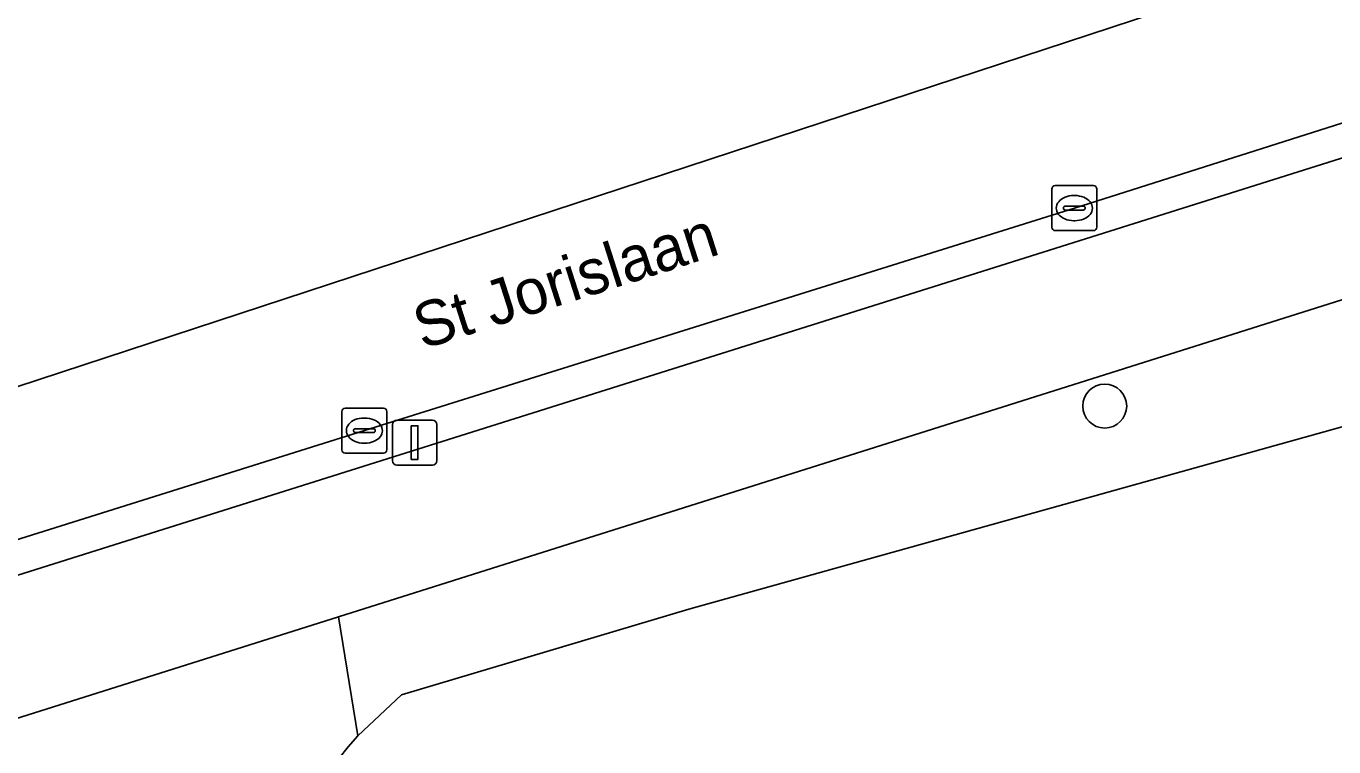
# Model space of a CAD drawing. Extents: x 161881 to 162523, y 381678 to 382381.
# Drawn here: x 161960.51 to 161989.59, y 382332.85 to 382348.87 of the extents above; entities that cross this region are included whole.
import ezdxf

# ---------------------------------------------------------------- set-up
doc = ezdxf.new("R2010")
doc.units = 0
for name, color, linetype in [('IMGEO_Berm_open', 7, 'Continuous'), ('IMGEO_Boom', 7, 'Continuous'), ('IMGEO_Erf', 7, 'Continuous'), ('IMGEO_Fietspad_open', 7, 'Continuous'), ('IMGEO_Kolk', 7, 'Continuous'), ('IMGEO_Lichtmast', 7, 'Continuous'), ('IMGEO_Openbare_ruimte_label', 7, 'Continuous'), ('IMGEO_Rijbaan_lokaal_gesloten', 7, 'Continuous'), ('IMGEO_Rijbaan_lokaal_open', 7, 'Continuous'), ('IMGEO_Voetpad_open', 7, 'Continuous')]:
    doc.layers.add(name, color=color, linetype=linetype)

msp = doc.modelspace()

# ---------------------------------------------------------------- linework, layer by layer
at = {"layer": 'IMGEO_Berm_open'}
msp.add_lwpolyline([(162009.839, 382354.536), (162002.543, 382351.186), (162000.258, 382350.255), (162000, 382350.162), (161995.55, 382348.55), (161983.822, 382344.825), (161968.036, 382339.881), (161949.35, 382334.014), (161948.083, 382333.626), (161948.301, 382332.881), (162000, 382349.16)], dxfattribs=at)
at = {"layer": 'IMGEO_Boom'}
msp.add_circle((161984.497, 382340.425), 0.489, dxfattribs=at)
at = {"layer": 'IMGEO_Erf'}
msp.add_lwpolyline([(162003.763, 382343.866), (162000, 382342.816), (161975.252, 382335.913), (161968.862, 382334.009), (161967.89, 382333.094)], dxfattribs=at)
msp.add_arc((161974.387, 382327.173), 8.79, 137.6569, 203.858, dxfattribs=at)
at = {"layer": 'IMGEO_Fietspad_open'}
for points in [[(161949.541, 382330.086), (161967.462, 382335.743), (162000, 382346.014), (162059.25, 382364.717), (162062.081, 382365.733), (162062.771, 382366.054), (162064.181, 382366.576), (162063.113, 382369.429), (162062.041, 382368.963), (162056.568, 382367.06), (162055.199, 382366.606), (162052.441, 382365.735), (162051.141, 382369.778), (162048.536, 382368.883)], [(162027.739, 382361.762), (162025.143, 382360.709), (162026.187, 382357.463), (162023.497, 382356.557), (162020.907, 382355.724), (162020.455, 382355.563), (162000, 382349.16), (161948.301, 382332.881)]]:
    msp.add_lwpolyline(points, dxfattribs=at)
at = {"layer": 'IMGEO_Kolk'}
for p, q in [((161983.396, 382345.325), (161984.248, 382345.325)), ((161983.321, 382344.399), (161983.321, 382345.251)), ((161983.809, 382345.105), (161983.834, 382345.105)), ((161984.322, 382345.251), (161984.322, 382344.399)), ((161983.58, 382344.819), (161983.58, 382344.831)), ((161984.018, 382344.782), (161983.62, 382344.782)), ((161983.623, 382344.868), (161984.021, 382344.868)), ((161984.064, 382344.831), (161984.064, 382344.819)), ((161983.832, 382344.545), (161983.807, 382344.545)), ((161984.248, 382344.325), (161983.396, 382344.325)), ((161967.61, 382340.38), (161968.462, 382340.38)), ((161967.535, 382339.454), (161967.535, 382340.306)), ((161968.023, 382340.16), (161968.048, 382340.16)), ((161968.536, 382340.306), (161968.536, 382339.454)), ((161967.794, 382339.874), (161967.794, 382339.886)), ((161968.232, 382339.837), (161967.834, 382339.837)), ((161967.837, 382339.923), (161968.235, 382339.923)), ((161968.278, 382339.886), (161968.278, 382339.874)), ((161968.046, 382339.6), (161968.021, 382339.6)), ((161968.462, 382339.38), (161967.61, 382339.38))]:
    msp.add_line(p, q, dxfattribs=at)
for points in [[(161983.396, 382345.325), (161984.248, 382345.325)], [(161983.321, 382344.399), (161983.321, 382345.251)], [(161984.322, 382345.251), (161984.322, 382344.399)], [(161984.248, 382344.325), (161983.396, 382344.325)], [(161967.61, 382340.38), (161968.462, 382340.38)], [(161967.535, 382339.454), (161967.535, 382340.306)], [(161968.536, 382340.306), (161968.536, 382339.454)], [(161968.462, 382339.38), (161967.61, 382339.38)]]:
    msp.add_lwpolyline(points, dxfattribs=at)
for centre, radius, start, end in [((161983.398, 382345.249), 0.0765, 91.552, 178.448), ((161983.398, 382345.249), 0.0765, 91.552, 178.448), ((161984.246, 382345.249), 0.0765, 1.552, 88.448), ((161984.246, 382345.249), 0.0765, 1.552, 88.448), ((161983.62, 382344.828), 0.0403, 85.8775, 175.7526), ((161983.617, 382344.818), 0.0366, 178.938, 274.7102), ((161984.021, 382344.825), 0.043, 264.8664, 352.4533), ((161984.025, 382344.83), 0.0386, 1.7309, 96.639), ((161983.398, 382344.401), 0.0765, 181.552, 268.448), ((161983.398, 382344.401), 0.0765, 181.552, 268.448), ((161984.246, 382344.401), 0.0765, 271.552, 358.448), ((161984.246, 382344.401), 0.0765, 271.552, 358.448), ((161967.612, 382340.304), 0.0765, 91.552, 178.448), ((161967.612, 382340.304), 0.0765, 91.552, 178.448), ((161968.46, 382340.304), 0.0765, 1.552, 88.448), ((161968.46, 382340.304), 0.0765, 1.552, 88.448), ((161967.834, 382339.883), 0.0403, 85.8775, 175.7526), ((161967.831, 382339.873), 0.0366, 178.938, 274.7102), ((161968.235, 382339.88), 0.043, 264.8664, 352.4533), ((161968.239, 382339.885), 0.0386, 1.7309, 96.639), ((161967.612, 382339.456), 0.0765, 181.552, 268.448), ((161967.612, 382339.456), 0.0765, 181.552, 268.448), ((161968.46, 382339.456), 0.0765, 271.552, 358.448), ((161968.46, 382339.456), 0.0765, 271.552, 358.448)]:
    msp.add_arc(centre, radius, start, end, dxfattribs=at)
for centre, major_axis, ratio, start_param, end_param in [((161983.808, 382344.825), (-0.387, 0.002), 0.722429, 4.712389, 7.853982), ((161983.833, 382344.825), (-0.39, 0.002), 0.717154, 1.570796, 4.712389), ((161968.022, 382339.88), (-0.387, 0.002), 0.722429, 4.712389, 7.853982), ((161968.047, 382339.88), (-0.39, 0.002), 0.717154, 1.570796, 4.712389)]:
    msp.add_ellipse(centre, major_axis=major_axis, ratio=ratio, start_param=start_param, end_param=end_param, dxfattribs=at)
at = {"layer": 'IMGEO_Lichtmast'}
for p, q in [((161968.757, 382340.113), (161969.547, 382340.113)), ((161969.547, 382340.113), (161968.757, 382340.113)), ((161968.657, 382339.213), (161968.657, 382340.013)), ((161968.657, 382340.013), (161968.657, 382339.213)), ((161969.647, 382340.013), (161969.647, 382339.213)), ((161969.647, 382339.213), (161969.647, 382340.013)), ((161969.547, 382339.113), (161968.757, 382339.113)), ((161968.757, 382339.113), (161969.547, 382339.113))]:
    msp.add_line(p, q, dxfattribs=at)
msp.add_lwpolyline([(161969.077, 382339.988), (161969.227, 382339.988), (161969.227, 382339.238), (161969.077, 382339.238), (161969.077, 382339.988)], dxfattribs=at)
for centre, start, end in [((161968.757, 382340.013), 90, 180), ((161968.757, 382340.013), 90, 180), ((161969.547, 382340.013), 0, 90), ((161969.547, 382340.013), 360, 90), ((161968.757, 382339.213), 180, 270), ((161968.757, 382339.213), 180, 270), ((161969.547, 382339.213), 270, 0), ((161969.547, 382339.213), 270, 0)]:
    msp.add_arc(centre, 0.1, start, end, dxfattribs=at)
at = {"layer": 'IMGEO_Rijbaan_lokaal_gesloten'}
for points in [[(162016.333, 382357.289), (162019.549, 382358.567), (162021.832, 382359.458), (162022.505, 382359.724), (162025.143, 382360.709), (162027.739, 382361.762), (162030.225, 382362.7), (162040.659, 382366.325), (162048.536, 382368.883), (162051.141, 382369.778), (162050.268, 382372.421), (162041.858, 382369.337), (162001.672, 382354.599), (161997.573, 382353.096), (161905.629, 382322.906)], [(161905.629, 382322.906), (161906.534, 382320.543), (161912.615, 382322.448), (161916.696, 382323.75), (161929.353, 382327.726), (161930.531, 382328.104), (161948.083, 382333.626), (161949.35, 382334.014), (161968.036, 382339.881), (161983.822, 382344.825), (161995.55, 382348.55), (162000, 382350.162), (162000.258, 382350.255), (162002.543, 382351.186), (162009.839, 382354.536)]]:
    msp.add_lwpolyline(points, dxfattribs=at)
at = {"layer": 'IMGEO_Rijbaan_lokaal_open'}
msp.add_lwpolyline([(161967.89, 382333.094), (161967.462, 382335.743), (161949.541, 382330.086), (161948.012, 382329.444), (161919.334, 382317.605), (161915.414, 382316.001), (161914.427, 382315.439)], dxfattribs=at)
msp.add_arc((161974.387, 382327.173), 8.79, 137.6569, 203.858, dxfattribs=at)
at = {"layer": 'IMGEO_Voetpad_open'}
msp.add_lwpolyline([(162071.428, 382369.286), (162069.51, 382368.701), (162064.181, 382366.576), (162062.771, 382366.054), (162062.081, 382365.733), (162059.25, 382364.717), (162000, 382346.014), (161967.462, 382335.743), (161967.89, 382333.094), (161968.862, 382334.009), (161975.252, 382335.913), (162000, 382342.816), (162003.763, 382343.866)], dxfattribs=at)

# ---------------------------------------------------------------- texts
at = {"layer": 'IMGEO_Openbare_ruimte_label'}
msp.add_text('St Jorislaan', height=1, rotation=17.7643, dxfattribs=at).set_placement((161969.326, 382341.679))

doc.saveas('drawing.dxf')
